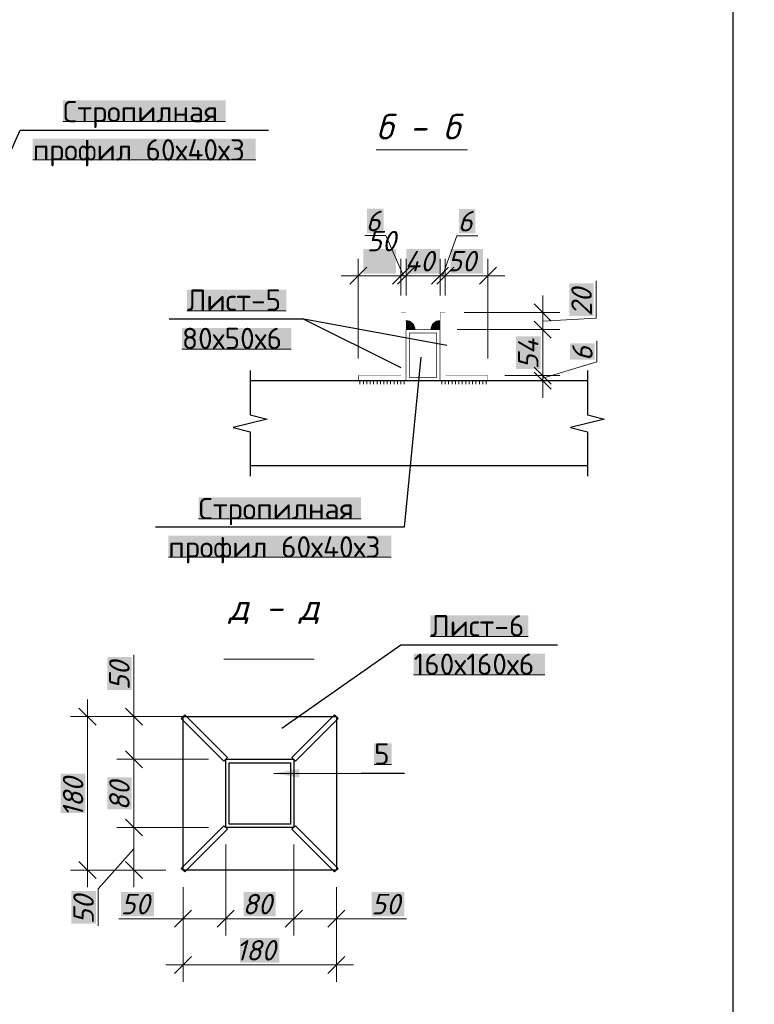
# Model space of a CAD drawing. Header units: millimetres. Extents: x 363306 to 7757304, y 1022887 to 1207196.
# Tile 716 of 1056: x 2426396 to 2435013, y 1065236 to 1076783. Entities that reach past the tile are written whole.
import ezdxf

# ---------------------------------------------------------------- set-up
doc = ezdxf.new("R2010")
doc.units = ezdxf.units.MM
for name, color, linetype in [('0 @ 100', 7, 'Continuous'), ('PDF12_0', 7, 'Continuous'), ('PDF12_108', 5, 'Continuous'), ('PDF12__8 hatch', 7, 'Continuous'), ('PDF12_kcd_tx', 7, 'Continuous'), ('PDF12_Text', 7, 'Continuous')]:
    doc.layers.add(name, color=color, linetype=linetype)
doc.styles.add('iso', font='isocpeur.TTF')
doc.styles.add('PDF ISOCPEUR', font='isocpeur.TTF')
doc.styles.add('PDF ISOCPEUR Italic', font='isocpeui.ttf')
doc.styles.get("Standard").update_dxf_attribs({"font": 'isocpeui.ttf'})
doc.styles.add('ViTEXT', font='isocpeur.TTF')
doc.styles.add('ГОСТ 2.304', font='isocpeui.ttf')

msp = doc.modelspace()

# ---------------------------------------------------------------- linework, layer by layer
at = {"color": 5, "lineweight": 30}
msp.add_lwpolyline([(2395262.779, 1088178.072), (2434762.779, 1088178.072), (2434762.779, 1059478.072), (2395262.779, 1059478.072)], close=True, dxfattribs=at)
at = {"layer": 'PDF12_0', "color": 7, "lineweight": 0, "true_color": 0xffffff}
for points in [[(2426903.241, 1075587.746), (2428810.581, 1075587.746)], [(2426549.175, 1075138.236), (2429164.647, 1075138.236)], [(2428357.992, 1073369.444), (2429521.793, 1073369.444)], [(2428299.494, 1072919.934), (2429580.291, 1072919.934)], [(2428493.461, 1070931.004), (2430400.801, 1070931.004)], [(2428139.395, 1070481.494), (2430754.867, 1070481.494)], [(2431212.075, 1069550.146), (2432362.02, 1069550.146)], [(2431016.568, 1069099.096), (2432555.987, 1069099.096)], [(2430553.203, 1068047.673), (2430757.946, 1068047.673)]]:
    msp.add_lwpolyline(points, dxfattribs=at)
at = {"layer": 'PDF12_0', "lineweight": 25}
for points in [[(2425750.217, 1074031.394), (2426399.851, 1075487.684), (2429313.971, 1075487.684)], [(2429729.614, 1073269.382), (2428150.171, 1073269.382)], [(2431407.581, 1072963.037), (2429729.614, 1073269.382), (2430867.245, 1072705.954)], [(2431101.236, 1072824.49), (2430904.191, 1070830.942), (2427990.071, 1070830.942)], [(2429098.452, 1072669.008), (2429098.452, 1072548.934), (2429098.452, 1072148.685), (2429298.577, 1072099.423), (2428898.328, 1071999.361), (2429098.452, 1071948.56), (2429098.452, 1071549.851), (2429098.452, 1071429.776)], [(2433056.298, 1072669.008), (2433056.298, 1072548.934), (2433056.298, 1072148.685), (2433254.883, 1072099.423), (2432856.174, 1071999.361), (2433056.298, 1071948.56), (2433056.298, 1071549.851), (2433056.298, 1071429.776)], [(2429098.452, 1072548.934), (2429098.452, 1072548.934)], [(2433056.298, 1072548.934), (2433056.298, 1072548.934)], [(2429469.452, 1068475.631), (2430867.245, 1069450.084), (2432705.311, 1069450.084)], [(2429377.087, 1067944.532), (2430402.34, 1067947.611), (2430908.809, 1067947.611)]]:
    msp.add_lwpolyline(points, dxfattribs=at)
at = {"layer": 'PDF12_0', "lineweight": 0}
for points in [[(2430577.834, 1075258.311), (2431647.73, 1075258.311)], [(2430466.996, 1073880.531), (2430266.871, 1073680.406)], [(2431787.817, 1073680.406), (2431987.942, 1073880.531)], [(2432631.419, 1073249.369), (2432431.294, 1073449.494)], [(2432631.419, 1072448.871), (2432431.294, 1072648.996)], [(2428789.029, 1069282.287), (2429849.689, 1069282.287)], [(2427291.175, 1068509.499), (2427091.05, 1068709.623)], [(2427836.129, 1068509.499), (2427636.005, 1068709.623)], [(2427091.05, 1066910.043), (2427291.175, 1066709.918)], [(2427636.005, 1066910.043), (2427836.129, 1066709.918)], [(2428411.872, 1066340.458), (2428211.747, 1066141.873)], [(2430011.328, 1066141.873), (2430211.452, 1066340.458)], [(2428411.872, 1065798.582), (2428211.747, 1065598.458)], [(2430011.328, 1065598.458), (2430211.452, 1065798.582)]]:
    msp.add_lwpolyline(points, dxfattribs=at)
for points in [[(2430967.307, 1073880.531), (2430767.182, 1073680.406)], [(2430827.22, 1073680.406), (2431027.344, 1073880.531)], [(2431427.593, 1073880.531), (2431227.469, 1073680.406)], [(2431287.506, 1073680.406), (2431487.63, 1073880.531)], [(2432631.419, 1073049.245), (2432431.294, 1073249.369)], [(2432631.419, 1072508.909), (2432431.294, 1072709.033)], [(2427836.129, 1068009.188), (2427636.005, 1068209.312)], [(2427836.129, 1067210.229), (2427636.005, 1067408.814)], [(2428712.058, 1066141.873), (2428912.183, 1066340.458)], [(2429511.017, 1066141.873), (2429711.141, 1066340.458)]]:
    msp.add_lwpolyline(points, close=True, dxfattribs=at)
at = {"layer": 'PDF12_0', "lineweight": 30}
for points in [[(2433056.298, 1072548.934), (2429098.452, 1072548.934)], [(2433056.298, 1071549.851), (2429098.452, 1071549.851)]]:
    msp.add_lwpolyline(points, dxfattribs=at)
at = {"layer": 'PDF12_0', "color": 3, "lineweight": 0}
for points in [[(2430366.934, 1072548.934), (2430927.282, 1072548.934)], [(2430386.946, 1072548.934), (2430386.946, 1072508.909)], [(2430426.971, 1072548.934), (2430426.971, 1072508.909)], [(2430466.996, 1072548.934), (2430466.996, 1072508.909)], [(2430507.021, 1072548.934), (2430507.021, 1072508.909)], [(2430547.046, 1072548.934), (2430547.046, 1072508.909)], [(2430587.07, 1072548.934), (2430587.07, 1072508.909)], [(2430627.095, 1072548.934), (2430627.095, 1072508.909)], [(2430667.12, 1072548.934), (2430667.12, 1072508.909)], [(2430707.145, 1072548.934), (2430707.145, 1072508.909)], [(2430747.17, 1072548.934), (2430747.17, 1072508.909)], [(2430787.195, 1072548.934), (2430787.195, 1072508.909)], [(2430827.22, 1072548.934), (2430827.22, 1072508.909)], [(2430867.245, 1072548.934), (2430867.245, 1072508.909)], [(2430907.27, 1072548.934), (2430907.27, 1072508.909)], [(2431887.879, 1072548.934), (2431327.531, 1072548.934)], [(2431347.543, 1072548.934), (2431347.543, 1072508.909)], [(2431387.568, 1072548.934), (2431387.568, 1072508.909)], [(2431427.593, 1072548.934), (2431427.593, 1072508.909)], [(2431467.618, 1072548.934), (2431467.618, 1072508.909)], [(2431507.643, 1072548.934), (2431507.643, 1072508.909)], [(2431547.668, 1072548.934), (2431547.668, 1072508.909)], [(2431587.693, 1072548.934), (2431587.693, 1072508.909)], [(2431627.718, 1072548.934), (2431627.718, 1072508.909)], [(2431667.742, 1072548.934), (2431667.742, 1072508.909)], [(2431707.767, 1072548.934), (2431707.767, 1072508.909)], [(2431747.792, 1072548.934), (2431747.792, 1072508.909)], [(2431787.817, 1072548.934), (2431787.817, 1072508.909)], [(2431827.842, 1072548.934), (2431827.842, 1072508.909)], [(2431867.867, 1072548.934), (2431867.867, 1072508.909)]]:
    msp.add_lwpolyline(points, dxfattribs=at)
at = {"layer": 'PDF12_0', "color": 5, "lineweight": 30}
for points in [[(2428832.133, 1068130.802), (2428790.569, 1068087.698), (2428290.258, 1068588.009), (2428333.361, 1068631.113)], [(2428311.809, 1068609.561), (2430111.39, 1068609.561), (2430111.39, 1066809.98), (2428311.809, 1066809.98)], [(2429589.527, 1068130.802), (2429632.631, 1068087.698), (2430132.942, 1068588.009), (2430089.838, 1068631.113)], [(2428832.133, 1067288.74), (2428790.569, 1067330.304), (2428290.258, 1066829.993), (2428333.361, 1066788.428)], [(2429589.527, 1067288.74), (2429632.631, 1067330.304), (2430132.942, 1066829.993), (2430089.838, 1066788.428)]]:
    msp.add_lwpolyline(points, close=True, dxfattribs=at)
at = {"layer": 'PDF12_0', "color": 219, "lineweight": 30, "true_color": 0x642065}
for points in [[(2428812.121, 1068109.25), (2429611.079, 1068109.25), (2429611.079, 1067308.752), (2428812.121, 1067308.752)], [(2428852.145, 1068069.225), (2429571.054, 1068069.225), (2429571.054, 1067348.777), (2428852.145, 1067348.777)]]:
    msp.add_lwpolyline(points, close=True, dxfattribs=at)
at = {"layer": 'PDF12_0', "lineweight": 0}
for centre, start, end in [((2430926.512, 1073150.077), 359.999995, 90.000005), ((2431326.761, 1073150.077), 89.999995, 180.000005)]:
    msp.add_arc(centre, 105.45, start, end, dxfattribs=at)
at = {"layer": 'PDF12_0', "color": 7, "true_color": 0xffffff, "transparency": 33554559}
for points in [[(2426903.241, 1075838.672), (2428810.581, 1075838.672), (2426903.241, 1075587.746)], [(2428810.581, 1075838.672), (2426903.241, 1075587.746), (2428810.581, 1075587.746)], [(2426549.175, 1075387.622), (2429164.647, 1075387.622), (2426549.175, 1075138.236)], [(2429164.647, 1075387.622), (2426549.175, 1075138.236), (2429164.647, 1075138.236)], [(2428357.992, 1073618.83), (2429521.793, 1073618.83), (2428357.992, 1073369.444)], [(2429521.793, 1073618.83), (2428357.992, 1073369.444), (2429521.793, 1073369.444)], [(2428299.494, 1073169.319), (2429580.291, 1073169.319), (2428299.494, 1072919.934)], [(2429580.291, 1073169.319), (2428299.494, 1072919.934), (2429580.291, 1072919.934)], [(2428493.461, 1071180.39), (2430400.801, 1071180.39), (2428493.461, 1070931.004)], [(2430400.801, 1071180.39), (2428493.461, 1070931.004), (2430400.801, 1070931.004)], [(2428139.395, 1070730.88), (2430754.867, 1070730.88), (2428139.395, 1070481.494)], [(2430754.867, 1070730.88), (2428139.395, 1070481.494), (2430754.867, 1070481.494)], [(2431212.075, 1069799.532), (2432362.02, 1069799.532), (2431212.075, 1069550.146)], [(2432362.02, 1069799.532), (2431212.075, 1069550.146), (2432362.02, 1069550.146)], [(2431016.568, 1069350.021), (2432555.987, 1069350.021), (2431016.568, 1069099.096)], [(2432555.987, 1069350.021), (2431016.568, 1069099.096), (2432555.987, 1069099.096)], [(2430553.203, 1068297.059), (2430757.946, 1068297.059), (2430553.203, 1068047.673)], [(2430757.946, 1068297.059), (2430553.203, 1068047.673), (2430757.946, 1068047.673)]]:
    msp.add_solid(points, dxfattribs=at)
at = {"layer": 'PDF12_0', "transparency": 33554559}
msp.add_solid([(2429377.087, 1067944.532), (2429677.274, 1067995.333), (2429677.274, 1067895.271)], dxfattribs=at)
at = {"layer": 'PDF12_108', "lineweight": 0}
for points in [[(2430867.245, 1073349.431, 3.079, 3.079, 0), (2430927.282, 1073349.431, 3.079, 3.079, 0), (2430927.282, 1072548.934, 3.079, 3.079, 0), (2430367.703, 1072548.934, 4.618, 4.618, 0), (2430367.703, 1072608.971, 3.079, 3.079, 0), (2430867.245, 1072608.971, 3.079, 3.079, 0)], [(2431387.568, 1073349.431, 3.079, 3.079, 0), (2431327.531, 1073349.431, 3.079, 3.079, 0), (2431327.531, 1072548.934, 3.079, 3.079, 0), (2431887.11, 1072548.934, 4.618, 4.618, 0), (2431887.11, 1072608.971, 3.079, 3.079, 0), (2431387.568, 1072608.971, 3.079, 3.079, 0)]]:
    msp.add_lwpolyline(points, format="xyseb", dxfattribs=at)
at = {"layer": 'PDF12_108', "color": 244, "lineweight": 0, "true_color": 0x991a1e, "const_width": 7.697}
msp.add_lwpolyline([(2430928.052, 1073148.537), (2431326.761, 1073148.537), (2431326.761, 1072549.703), (2430928.052, 1072549.703)], close=True, dxfattribs=at)
at = {"layer": 'PDF12_108', "color": 244, "lineweight": 0, "true_color": 0x991a1e}
msp.add_lwpolyline([(2430968.077, 1073108.512, 7.697, 7.697, 0), (2431287.506, 1073108.512, 6.158, 6.158, 0), (2431287.506, 1072589.728, 7.697, 7.697, 0), (2430968.077, 1072589.728, 7.697, 7.697, 0)], format="xyseb", close=True, dxfattribs=at)
at = {"layer": 'PDF12__8 hatch', "transparency": 33554559}
for points in [[(2430927.282, 1073253.987), (2430945.755, 1073252.448), (2430927.282, 1073252.448)], [(2430945.755, 1073252.448), (2430927.282, 1073252.448), (2430962.689, 1073247.83)], [(2430927.282, 1073252.448), (2430962.689, 1073247.83), (2430927.282, 1073247.83)], [(2430962.689, 1073247.83), (2430927.282, 1073247.83), (2430979.622, 1073240.133)], [(2430927.282, 1073247.83), (2430979.622, 1073240.133), (2430927.282, 1073240.133)], [(2430979.622, 1073240.133), (2430927.282, 1073240.133), (2430995.016, 1073229.357)], [(2430927.282, 1073240.133), (2430995.016, 1073229.357), (2430927.282, 1073229.357)], [(2430995.016, 1073229.357), (2430927.282, 1073229.357), (2431007.332, 1073217.041)], [(2430927.282, 1073229.357), (2431007.332, 1073217.041), (2430927.282, 1073217.041)], [(2431007.332, 1073217.041), (2430927.282, 1073217.041), (2431018.108, 1073201.647)], [(2430927.282, 1073217.041), (2431018.108, 1073201.647), (2430927.282, 1073201.647)], [(2431018.108, 1073201.647), (2430927.282, 1073201.647), (2431025.805, 1073184.714)], [(2430927.282, 1073201.647), (2431025.805, 1073184.714), (2430927.282, 1073184.714)], [(2431025.805, 1073184.714), (2430927.282, 1073184.714), (2431030.423, 1073167.78)], [(2430927.282, 1073184.714), (2431030.423, 1073167.78), (2430927.282, 1073167.78)], [(2431229.008, 1073184.714), (2431327.531, 1073167.78), (2431224.39, 1073167.78)], [(2431236.705, 1073201.647), (2431327.531, 1073184.714), (2431229.008, 1073184.714)], [(2431327.531, 1073184.714), (2431229.008, 1073184.714), (2431327.531, 1073167.78)], [(2431247.481, 1073217.041), (2431327.531, 1073201.647), (2431236.705, 1073201.647)], [(2431327.531, 1073201.647), (2431236.705, 1073201.647), (2431327.531, 1073184.714)], [(2431259.796, 1073229.357), (2431327.531, 1073217.041), (2431247.481, 1073217.041)], [(2431327.531, 1073217.041), (2431247.481, 1073217.041), (2431327.531, 1073201.647)], [(2431275.191, 1073240.133), (2431327.531, 1073229.357), (2431259.796, 1073229.357)], [(2431327.531, 1073229.357), (2431259.796, 1073229.357), (2431327.531, 1073217.041)], [(2431292.124, 1073247.83), (2431327.531, 1073240.133), (2431275.191, 1073240.133)], [(2431327.531, 1073240.133), (2431275.191, 1073240.133), (2431327.531, 1073229.357)], [(2431309.058, 1073252.448), (2431327.531, 1073247.83), (2431292.124, 1073247.83)], [(2431327.531, 1073247.83), (2431292.124, 1073247.83), (2431327.531, 1073240.133)], [(2431327.531, 1073253.987), (2431327.531, 1073252.448), (2431309.058, 1073252.448)], [(2431327.531, 1073252.448), (2431309.058, 1073252.448), (2431327.531, 1073247.83)], [(2431030.423, 1073167.78), (2430927.282, 1073167.78), (2431031.963, 1073149.307)], [(2430927.282, 1073167.78), (2431031.963, 1073149.307), (2430927.282, 1073149.307)], [(2431224.39, 1073167.78), (2431327.531, 1073149.307), (2431222.85, 1073149.307)], [(2431327.531, 1073167.78), (2431224.39, 1073167.78), (2431327.531, 1073149.307)]]:
    msp.add_solid(points, dxfattribs=at)
at = {"layer": 'PDF12_kcd_tx', "lineweight": 0}
for points in [[(2430898.033, 1073780.469), (2430690.212, 1074253.07), (2430445.444, 1074253.07)], [(2431356.78, 1073780.469), (2431523.037, 1074249.991), (2431767.805, 1074249.991)], [(2430366.934, 1072809.095), (2430366.934, 1073980.593)], [(2431887.879, 1072809.095), (2431887.879, 1073980.593)], [(2430166.809, 1073780.469), (2431067.369, 1073780.469)], [(2430867.245, 1073780.469), (2430667.12, 1073780.469)], [(2430727.158, 1073780.469), (2431527.655, 1073780.469)], [(2430867.245, 1073780.469), (2430927.282, 1073780.469), (2430867.245, 1073780.469)], [(2430927.282, 1073780.469), (2431127.406, 1073780.469), (2431327.531, 1073780.469)], [(2431187.444, 1073780.469), (2432088.004, 1073780.469)], [(2431327.531, 1073780.469), (2431387.568, 1073780.469), (2431327.531, 1073780.469)], [(2431387.568, 1073780.469), (2431587.693, 1073780.469)], [(2432531.356, 1073249.369), (2433156.36, 1073283.236), (2433156.36, 1073718.892)], [(2432531.356, 1072949.182), (2432531.356, 1073549.556)], [(2431607.705, 1073349.431), (2432731.481, 1073349.431)], [(2432531.356, 1072408.846), (2432531.356, 1073349.431)], [(2432531.356, 1072579.722), (2433165.597, 1072769.07), (2433165.597, 1073015.378)], [(2432531.356, 1072608.971), (2432531.356, 1072809.095)], [(2432531.356, 1072548.934), (2432531.356, 1072608.971), (2432531.356, 1072548.934)], [(2432088.004, 1072548.934), (2432731.481, 1072548.934)], [(2432531.356, 1072548.934), (2432531.356, 1072348.809)], [(2427736.067, 1069334.627), (2427736.067, 1068609.561)], [(2427191.113, 1066609.856), (2427191.113, 1068809.685)], [(2427736.067, 1067909.125), (2427736.067, 1068809.685)], [(2428111.685, 1068609.561), (2426990.988, 1068609.561)], [(2428504.237, 1068609.561), (2427535.942, 1068609.561)], [(2427736.067, 1067110.167), (2427736.067, 1068309.374)], [(2427736.067, 1066609.856), (2427736.067, 1067508.876)], [(2427736.067, 1067059.366), (2427315.806, 1066591.383), (2427315.806, 1066155.727)], [(2426990.988, 1066809.98), (2428111.685, 1066809.98), (2427535.942, 1066809.98)], [(2428311.809, 1065498.396), (2428311.809, 1066609.856), (2428311.809, 1066041.81)], [(2430111.39, 1065498.396), (2430111.39, 1066609.856), (2430111.39, 1066041.81)], [(2427560.573, 1066240.395), (2428311.809, 1066240.395)], [(2428111.685, 1066240.395), (2429010.706, 1066240.395)], [(2428611.996, 1066240.395), (2429811.203, 1066240.395)], [(2429410.955, 1066240.395), (2430311.515, 1066240.395)], [(2430933.44, 1066240.395), (2430111.39, 1066240.395)], [(2430311.515, 1065698.52), (2428111.685, 1065698.52)]]:
    msp.add_lwpolyline(points, dxfattribs=at)
for points in [[(2430867.245, 1073980.593), (2430867.245, 1073549.556)], [(2430927.282, 1073980.593), (2430927.282, 1073549.556)], [(2431327.531, 1073980.593), (2431327.531, 1073549.556)], [(2431387.568, 1073980.593), (2431387.568, 1073549.556)], [(2432731.481, 1073149.307), (2431527.655, 1073149.307)], [(2432731.481, 1072608.971), (2432088.004, 1072608.971)], [(2427535.942, 1068109.25), (2428611.996, 1068109.25)], [(2427535.942, 1067308.752), (2428611.996, 1067308.752)], [(2428812.121, 1066041.81), (2428812.121, 1067110.167)], [(2429611.079, 1066041.81), (2429611.079, 1067110.167)]]:
    msp.add_lwpolyline(points, close=True, dxfattribs=at)
at = {"layer": 'PDF12_kcd_tx', "color": 7, "true_color": 0xffffff, "transparency": 33554559}
for points in [[(2430470.075, 1074567.112), (2430470.075, 1074279.24), (2430664.041, 1074567.112)], [(2430470.075, 1074279.24), (2430664.041, 1074567.112), (2430664.041, 1074279.24)], [(2431549.207, 1074564.033), (2431549.207, 1074276.162), (2431741.635, 1074564.033)], [(2431549.207, 1074276.162), (2431741.635, 1074564.033), (2431741.635, 1074276.162)], [(2430425.431, 1074094.51), (2430425.431, 1073806.639), (2430808.747, 1074094.51)], [(2430425.431, 1073806.639), (2430808.747, 1074094.51), (2430808.747, 1073806.639)], [(2430930.361, 1074094.51), (2430930.361, 1073806.639), (2431325.991, 1074094.51)], [(2430930.361, 1073806.639), (2431325.991, 1074094.51), (2431325.991, 1073806.639)], [(2431446.066, 1074094.51), (2431446.066, 1073806.639), (2431829.381, 1074094.51)], [(2431446.066, 1073806.639), (2431829.381, 1074094.51), (2431829.381, 1073806.639)], [(2432842.319, 1073309.406), (2433130.19, 1073309.406), (2432842.319, 1073692.722)], [(2433130.19, 1073309.406), (2432842.319, 1073692.722), (2433130.19, 1073692.722)], [(2432217.315, 1072687.481), (2432505.186, 1072687.481), (2432217.315, 1073070.797)], [(2432505.186, 1072687.481), (2432217.315, 1073070.797), (2432505.186, 1073070.797)], [(2432851.556, 1072795.241), (2433140.966, 1072795.241), (2432851.556, 1072989.207)], [(2433140.966, 1072795.241), (2432851.556, 1072989.207), (2433140.966, 1072989.207)], [(2427422.025, 1068923.602), (2427709.897, 1068923.602), (2427422.025, 1069308.457)], [(2427709.897, 1068923.602), (2427422.025, 1069308.457), (2427709.897, 1069308.457)], [(2426877.071, 1067478.088), (2427164.942, 1067478.088), (2426877.071, 1067941.453)], [(2427164.942, 1067478.088), (2426877.071, 1067941.453), (2427164.942, 1067941.453)], [(2427422.025, 1067522.731), (2427709.897, 1067522.731), (2427422.025, 1067896.81)], [(2427709.897, 1067522.731), (2427422.025, 1067896.81), (2427709.897, 1067896.81)], [(2427001.764, 1066180.358), (2427289.635, 1066180.358), (2427001.764, 1066565.213)], [(2427289.635, 1066180.358), (2427001.764, 1066565.213), (2427289.635, 1066565.213)], [(2427585.204, 1066554.437), (2427585.204, 1066266.565), (2427970.059, 1066554.437)], [(2427585.204, 1066266.565), (2427970.059, 1066554.437), (2427970.059, 1066266.565)], [(2429024.56, 1066554.437), (2429024.56, 1066266.565), (2429398.639, 1066554.437)], [(2429024.56, 1066266.565), (2429398.639, 1066554.437), (2429398.639, 1066266.565)], [(2430523.954, 1066554.437), (2430523.954, 1066266.565), (2430907.27, 1066554.437)], [(2430523.954, 1066266.565), (2430907.27, 1066554.437), (2430907.27, 1066266.565)], [(2428979.917, 1066012.561), (2428979.917, 1065724.69), (2429443.282, 1066012.561)], [(2428979.917, 1065724.69), (2429443.282, 1066012.561), (2429443.282, 1065724.69)]]:
    msp.add_solid(points, dxfattribs=at)

# ---------------------------------------------------------------- texts
at = {"color": 7, "linetype": 'Continuous', "lineweight": -3, "insert": (2337050.522, 1083049.577, 0), "char_height": 250, "width": 12330.66749, "attachment_point": 1, "style": 'ViTEXT'}
msp.add_mtext('{\\fISOCPEUR|b1|i1|c204|p34;\\C256;\\c0;       \\A1;\\H1.17391x;Состав кровли.\\A0;\\P\\pi-511.11,l511.11,t255.555;\\fISOCPEUR|b0|i1|c204|p34;\\H0.92593x;1.^I Металлические профилированные листы с полимерными покрытиями с обеих сторон по деревянным конструкциям (РСТУз 24045-94) Н35-1000-0,50 мм.\\fISOCPEUR|b1|i1|c204|p34;\\P\\pi0,l0,tz;\\fISOCPEUR|b0|i1|c204|p34;2. Цемента песчаное стяжка, толщиной 50мм, (приложения 1, пункт 71, КМК 2.01.04-2018), aрмированная сетка Ø3 АСК ( АБК ) шаг 150 х 150 мм. с устройством дефор. швов с шаг 6,0 х 6,0 м (с заполнением д.ш. герметиком).\\P3. Гидроизоляционная мембрана из профиллированная полиэтиленовая рулонная толщиной 0,45мм -1 слоя.\\P4. Утеплитель - минераловатные плиты рулонные TC 040, толщиной 100мм.\\P5. Полиэтиленовая пленка, толщиной 2 мм.\\P6. Сборная железобетонная плита покрытия - 220 мм}', dxfattribs=at)
at = {"color": 0, "lineweight": -2, "ltscale": 5, "char_height": 300, "attachment_point": 1, "style": 'iso'}
for s, insert, width in [('\\pi7162.827;{\\fISOCPEUR|b0|i1|c204|p34;Примечание:\\P\\pi0;1. \\C256;Данный лист читать совместно с листами\\C0; КP- \\P2. Горизонтальные сетки СГ-1, СГ-2, СГ-3  устраиваются по длине в стенах и в перегородках, через каждый 600 мм расстояние по высоте.\\P\\C256;3. Стены  выполнить из газоблока изготавливается автоклавным методом D600/\\PКладку выполнить с применением однорядной перевязки\\P5.Контроль качества материалов и работ выполнять согласно указаниям \\PКМК 2.01.03-19, КМК 3.03.01-98 и ППР.\\P6. Все внутренние дверные отверстие монтажировать на отм. +2,100.\\P7. Прочность клеевого состава или раствора должна обеспечить величину нормального сцепления не менее 1,2 кгс/см².}', (1348958.4, 1070865.149), 17773.54363), ('\\pi7162.827;{\\fISOCPEUR|b0|i1|c204|p34;Примечание:\\P\\pi0;1. \\C256;Данный лист читать совместно с листами\\C0; КP-21-34\\P2. Горизонтальные сетки СГ-1, СГ-2, СГ-3  устраиваются по длине в стенах и в перегородках, через каждый 600 мм расстояние по высоте.\\P\\C256;3. Стены  выполнить из газоблока изготавливается автоклавным методом D600/ Кладку выполнить с применением однорядной перевязки\\P5.Контроль качества материалов и работ выполнять согласно указаниям КМК 2.01.03-96, КМК 3.03.01-98 и ППР.\\P6. Все внутренние дверные отверстие монтажировать на отм. +2,100.\\P7. Проч-ность клеевого состава или раствора должна обеспечить величину\\Pнормального сцепления не менее 1,2 кгс/см².}', (1058315.855, 1065292.541, 0), 19769.395)]:
    msp.add_mtext(s, dxfattribs=dict(at, insert=insert, width=width))
at = {"insert": (2316932.162, 1068179.989, 0), "char_height": 260, "width": 4079.59155, "attachment_point": 4}
msp.add_mtext('\\pi388.99274;Водосточная труба\\P\\pi976.94729;150 х 100 мм. ', dxfattribs=at)
at = {"layer": '0 @ 100', "color": 7, "insert": (761996.908, 1075986.433), "char_height": 318.940213, "width": 19697.5359, "attachment_point": 4, "style": 'ГОСТ 2.304'}
msp.add_mtext('\\pi5457.36288;{\\fISOCPEUR|b1|i1|c204|p34;Характеристика участка строительства:\\P\\pi0;\\P}Расчетная зимняя температура воздух 15 °С.\\PСкоростной напор ветра   - 38кг/м2.\\PВес снегового покрова    - 50кг/м2.\\PКлассификация зданий по функциональной пожарной опасности - Ф 4.1 \\PКоэффициент надежности по назначению - 0.95\\P\\P^IПроектом разработано подъёмник для мало мобильных граждан населения грузоподъемностью 250 кг. скоростью 0,25 см/с. Двери шахт подъёмника противопожарные с пределом огнестойкости El 30. Подъёмники оборудованы кабинами габаритами 1500х1500 мм, ширина дверей кабины обеспечивает проезд инвалидной коляски. Для экстренных случаев подъёмник оснащен дополнительным аккумулятором и механическим спуском для безопасного спуска пассажира в нулевую отметку. Так же в дверях подъёмника установлены замки датчики которые открываются с ключевыми картами, чтобы открыть двери подъёмника.\\P^IС внешней и внутренней стороны наружных стен предусмотрено обшивка из аквапанелей толщиной 12,5мм с утеплением из минераловатной ваты на кварцевой основе, А =0,040 Вт/мС, толщиной 100мм. (по теплотехническому расчету). Наружная отделка из органическое стекло.\\P^IПодрядчик обязан предоставить заказчику сертификаты соответствия и пожарной безопасности на фасадную систему и все применяемые в данной системе материалы и изделия.\\PКонструкции, изделия и материалы применены по действующим стандартам, ТУ, сертификатам. На путях эвакуации используются отделочные материалы, соответствующие требованиям п. 5.25 ШНК 2.01.02-04.\\PОтделка стен с внутренней стороны окраска водоэмульсионными красками светлых тонов. Во внутренней и наружной отделке использованы современные отделочные материалы используемые на территории Республики Узбекистан.\\P^IКрыша - скатная из металлических профилированных листов с полимерными покрытиями с обеих сторон толщ.0,55мм по металлическим конструкциям.\\P^IПо периметру наружных стен устраивается бетонная отмостка. Бетон кл.В 7,5 шириной 1000 мм, толщиной 50 мм по гравийному основанию толщиной 100 мм -150 мм.\\P^IВсе строительно-монтажные работы вести согласно указаний соответствующих строительных норм и проекта производства работ (П.П.Р.) на основании ШНК 3.01.01 - 03 и КМК 3.01.02 - 00.', dxfattribs=at)
at = {"layer": 'PDF12_Text', "attachment_point": 7}
for s, insert, char_height, style in [('Стропилная', (2426903.241, 1075512.781), 249.9996, 'PDF ISOCPEUR'), ('б - б', (2430577.834, 1075378.385), 299.9997, 'PDF ISOCPEUR Italic'), ('профил 60х40х3', (2426549.175, 1075063.271), 249.99957, 'PDF ISOCPEUR'), ('6', (2430454.68, 1074302.332), 239.999, 'PDF ISOCPEUR Italic'), ('6', (2431533.813, 1074299.253), 239.999, 'PDF ISOCPEUR Italic'), ('50', (2430468.507, 1074066.551), 239.9991, 'PDF ISOCPEUR Italic'), ('40 50', (2430911.888, 1073831.269), 239.9991, 'PDF ISOCPEUR Italic'), ('Лист-5', (2428357.992, 1073369.444), 249.9996, 'PDF ISOCPEUR'), ('80х50х6', (2428299.494, 1072919.934), 249.9996, 'PDF ISOCPEUR'), ('Стропилная', (2428493.461, 1070856.04), 249.9996, 'PDF ISOCPEUR'), ('профил 60х40х3', (2428139.395, 1070406.529), 249.99957, 'PDF ISOCPEUR'), ('д - д', (2428848.647, 1069696.463), 299.9997, 'PDF ISOCPEUR Italic'), ('Лист-6', (2431212.075, 1069550.146), 249.9996, 'PDF ISOCPEUR'), ('160х160х6', (2431016.568, 1069099.096), 249.9996, 'PDF ISOCPEUR'), ('5', (2430553.203, 1068047.673), 250, 'PDF ISOCPEUR'), ('50', (2427580.586, 1066291.196), 239.9991, 'PDF ISOCPEUR Italic'), ('80', (2429009.166, 1066291.196), 239.9991, 'PDF ISOCPEUR Italic'), ('50', (2430519.336, 1066291.196), 239.9991, 'PDF ISOCPEUR Italic'), ('180', (2428930.656, 1065749.321), 239.9991, 'PDF ISOCPEUR Italic')]:
    msp.add_mtext(s, dxfattribs=dict(at, insert=insert, char_height=char_height, style=style))
at = {"layer": 'PDF12_Text', "attachment_point": 7, "rotation": 90, "style": 'PDF ISOCPEUR Italic'}
for s, insert, char_height in [('20', (2433107.099, 1073304.788), 239.9991), ('54', (2432480.556, 1072682.863), 239.9991), ('6', (2433116.336, 1072779.846), 239.999), ('50', (2427685.266, 1068920.523), 239.9991), ('180', (2427141.851, 1067428.827), 239.9991), ('80', (2427685.266, 1067507.337), 239.9991), ('50', (2427265.005, 1066175.74), 239.9991)]:
    msp.add_mtext(s, dxfattribs=dict(at, insert=insert, char_height=char_height))

doc.saveas('drawing.dxf')
